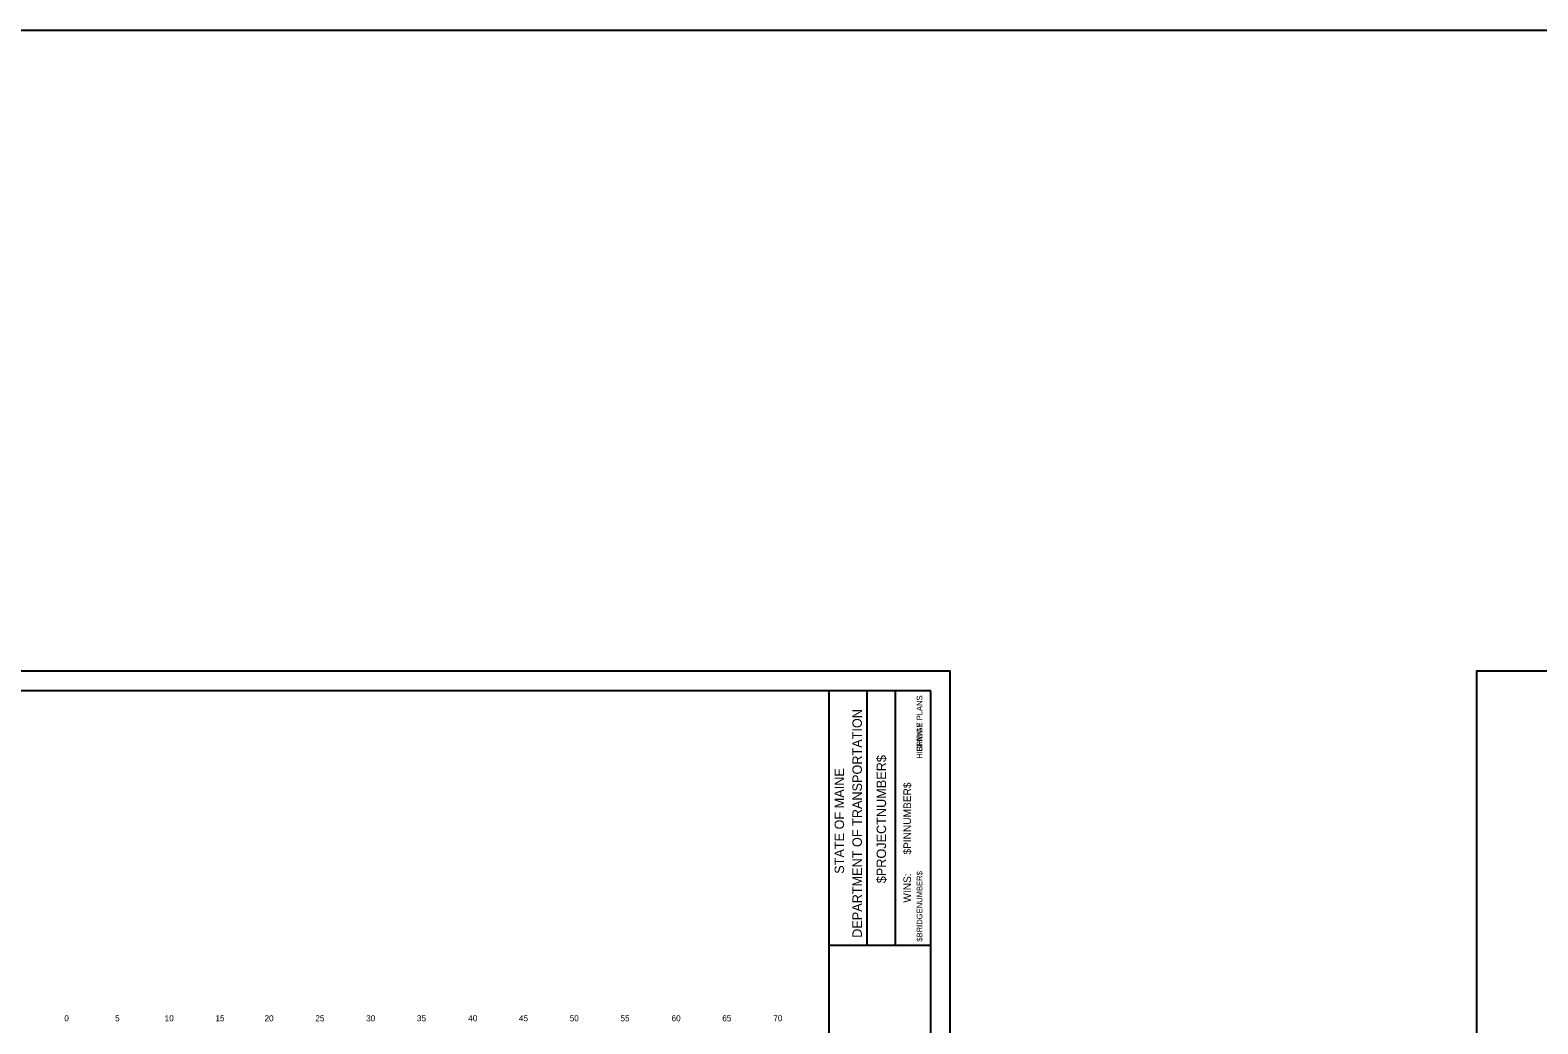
# Model space of a CAD drawing. Extents: x 1168600 to 1177589, y 610178 to 611246.
# Drawn here: x 1171953.4 to 1172101.7, y 610344 to 610441.8 of the extents above; entities that cross this region are included whole.
import ezdxf

# ---------------------------------------------------------------- set-up
doc = ezdxf.new("R2010")
doc.units = 0
for name, color, linetype in [('BORDER', 7, 'Continuous'), ('BRIDGE_TITLE', 7, 'Continuous'), ('D_Text_Standard', 7, 'Continuous'), ('H_V ANNOTATION', 7, 'Continuous'), ('HIGHWAY_TITLE', 7, 'Continuous'), ('PLOT BOUNDARY', 7, 'Continuous')]:
    doc.layers.add(name, color=color, linetype=linetype)

msp = doc.modelspace()

# ---------------------------------------------------------------- linework, layer by layer
at = {"layer": 'BORDER'}
for p, q in [((1172042.01, 610376.8), (1171882.01, 610376.8)), ((1172032.01, 610271.8), (1172032.01, 610376.8)), ((1172035.74, 610351.8), (1172035.74, 610376.8)), ((1172038.53, 610351.8), (1172038.53, 610376.8)), ((1172042.01, 610271.8), (1172042.01, 610376.8)), ((1172032.01, 610351.8), (1172042.01, 610351.8))]:
    msp.add_line(p, q, dxfattribs=at)
at = {"layer": 'D_Text_Standard'}
msp.add_lwpolyline([(1171625.45, 610441.79), (1172308.27, 610441.79), (1172308.27, 610212.31), (1171625.45, 610212.31)], close=True, dxfattribs=at)
at = {"layer": 'PLOT BOUNDARY'}
for points in [[(1171873.92, 610268.74), (1172043.92, 610268.74), (1172043.92, 610378.74), (1171873.92, 610378.74)], [(1172095.67, 610268.74), (1172265.67, 610268.74), (1172265.67, 610378.74), (1172095.67, 610378.74)]]:
    msp.add_lwpolyline(points, close=True, dxfattribs=at)

# ---------------------------------------------------------------- texts
at = {"layer": 'BORDER'}
for s, height, p in [('DEPARTMENT OF TRANSPORTATION', 0.9318, (1172035.22, 610352.51)), ('$PROJECTNUMBER$', 0.9318, (1172037.6, 610357.88)), ('STATE OF MAINE', 0.9318, (1172033.47, 610358.81)), ('$PINNUMBER$', 0.7453, (1172040.05, 610360.7)), ('WINS:', 0.745, (1172040.05, 610355.97))]:
    msp.add_text(s, height=height, rotation=90, dxfattribs=at).set_placement(p)
at = {"layer": 'BRIDGE_TITLE'}
for s, p in [('BRIDGE PLANS', (1172041.17, 610370.83)), ('$BRIDGENUMBER$', (1172041.17, 610352.13))]:
    msp.add_text(s, height=0.559, rotation=90, dxfattribs=at).set_placement(p)
at = {"layer": 'H_V ANNOTATION'}
for s, p in [('0', (1171956.77, 610344.3)), ('5', (1171961.76, 610344.3)), ('10', (1171966.64, 610344.3)), ('15', (1171971.63, 610344.3)), ('20', (1171976.46, 610344.3)), ('25', (1171981.46, 610344.3)), ('30', (1171986.46, 610344.3)), ('35', (1171991.45, 610344.3)), ('40', (1171996.5, 610344.3)), ('45', (1172001.49, 610344.3)), ('50', (1172006.48, 610344.3)), ('55', (1172011.47, 610344.3)), ('60', (1172016.5, 610344.3)), ('65', (1172021.49, 610344.3)), ('70', (1172026.51, 610344.3))]:
    msp.add_text(s, height=0.6, dxfattribs=at).set_placement(p)
at = {"layer": 'HIGHWAY_TITLE'}
msp.add_text('HIGHWAY PLANS', height=0.559, rotation=90, dxfattribs=at).set_placement((1172041.17, 610370.12))

doc.saveas('drawing.dxf')
